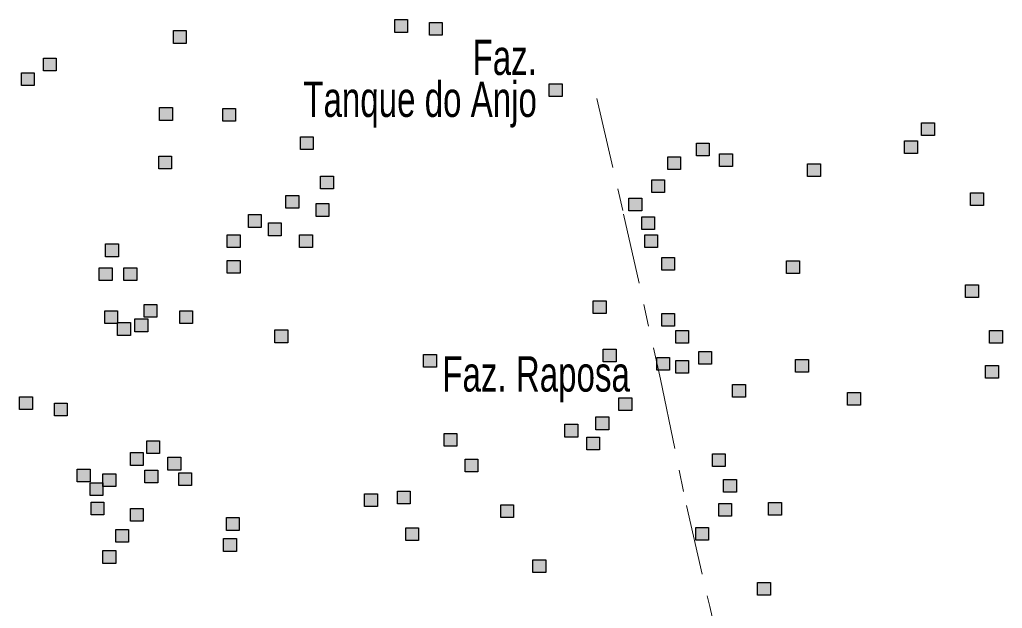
# Model space of a CAD drawing. Extents: x 445.4 to 500, y 8728.7 to 8784.
# Drawn here: x 449.993 to 454.442, y 8739.936 to 8742.601 of the extents above; entities that cross this region are included whole.
import ezdxf
from ezdxf.enums import TextEntityAlignment as Align

# ---------------------------------------------------------------- set-up
doc = ezdxf.new("R2010")
doc.units = 0
doc.header["$LTSCALE"] = 0.064
doc.linetypes.add('DOT_DASHED', pattern=[7.7, 5, -1.2, 0.3, -1.2])
doc.layers.add('2', color=7, linetype='Continuous', lineweight=25)
doc.layers.add('22', color=7, linetype='DOT_DASHED', lineweight=13)
doc.layers.add('61', color=7, linetype='Continuous')

msp = doc.modelspace()

# ---------------------------------------------------------------- hatches: boundary and pattern name
at = {"layer": '2'}
for points in [[(451.6913, 8742.6013), (451.7493, 8742.6013), (451.7493, 8742.5433), (451.6913, 8742.5433)], [(451.8487, 8742.5888), (451.9067, 8742.5888), (451.9067, 8742.5308), (451.8487, 8742.5308)], [(450.6891, 8742.5515), (450.7471, 8742.5515), (450.7471, 8742.4935), (450.6891, 8742.4935)], [(450.1011, 8742.4272), (450.1591, 8742.4272), (450.1591, 8742.3692), (450.1011, 8742.3692)], [(450.0017, 8742.3609), (450.0597, 8742.3609), (450.0597, 8742.3029), (450.0017, 8742.3029)], [(452.3912, 8742.3112), (452.4492, 8742.3112), (452.4492, 8742.2532), (452.3912, 8742.2532)], [(450.627, 8742.2034), (450.685, 8742.2034), (450.685, 8742.1454), (450.627, 8742.1454)], [(450.9128, 8742.1993), (450.9708, 8742.1993), (450.9708, 8742.1413), (450.9128, 8742.1413)], [(454.0763, 8742.1348), (454.1343, 8742.1348), (454.1343, 8742.0768), (454.0763, 8742.0768)], [(451.2648, 8742.0708), (451.3228, 8742.0708), (451.3228, 8742.0128), (451.2648, 8742.0128)], [(453.057, 8742.0421), (453.115, 8742.0421), (453.115, 8741.9841), (453.057, 8741.9841)], [(453.9994, 8742.0533), (454.0574, 8742.0533), (454.0574, 8741.9953), (453.9994, 8741.9953)], [(453.1623, 8741.9945), (453.2203, 8741.9945), (453.2203, 8741.9365), (453.1623, 8741.9365)], [(450.6229, 8741.9838), (450.6809, 8741.9838), (450.6809, 8741.9258), (450.6229, 8741.9258)], [(452.927, 8741.9809), (452.985, 8741.9809), (452.985, 8741.9229), (452.927, 8741.9229)], [(453.5605, 8741.9492), (453.6185, 8741.9492), (453.6185, 8741.8912), (453.5605, 8741.8912)], [(451.3559, 8741.8927), (451.4139, 8741.8927), (451.4139, 8741.8347), (451.3559, 8741.8347)], [(452.8546, 8741.8768), (452.9126, 8741.8768), (452.9126, 8741.8188), (452.8546, 8741.8188)], [(454.298, 8741.8179), (454.356, 8741.8179), (454.356, 8741.7599), (454.298, 8741.7599)], [(451.1985, 8741.8056), (451.2565, 8741.8056), (451.2565, 8741.7476), (451.1985, 8741.7476)], [(451.3352, 8741.7683), (451.3932, 8741.7683), (451.3932, 8741.7103), (451.3352, 8741.7103)], [(452.7515, 8741.7932), (452.8095, 8741.7932), (452.8095, 8741.7352), (452.7515, 8741.7352)], [(451.0287, 8741.7186), (451.0867, 8741.7186), (451.0867, 8741.6606), (451.0287, 8741.6606)], [(451.1198, 8741.6813), (451.1778, 8741.6813), (451.1778, 8741.6233), (451.1198, 8741.6233)], [(452.8094, 8741.7092), (452.8674, 8741.7092), (452.8674, 8741.6512), (452.8094, 8741.6512)], [(450.9335, 8741.6275), (450.9915, 8741.6275), (450.9915, 8741.5695), (450.9335, 8741.5695)], [(451.2606, 8741.6275), (451.3186, 8741.6275), (451.3186, 8741.5695), (451.2606, 8741.5695)], [(452.8229, 8741.6277), (452.8809, 8741.6277), (452.8809, 8741.5697), (452.8229, 8741.5697)], [(450.3827, 8741.586), (450.4407, 8741.586), (450.4407, 8741.528), (450.3827, 8741.528)], [(450.9335, 8741.5114), (450.9915, 8741.5114), (450.9915, 8741.4534), (450.9335, 8741.4534)], [(452.8999, 8741.5246), (452.9579, 8741.5246), (452.9579, 8741.4666), (452.8999, 8741.4666)], [(453.4654, 8741.51), (453.5234, 8741.51), (453.5234, 8741.452), (453.4654, 8741.452)], [(450.3537, 8741.4783), (450.4117, 8741.4783), (450.4117, 8741.4203), (450.3537, 8741.4203)], [(450.4655, 8741.4783), (450.5235, 8741.4783), (450.5235, 8741.4203), (450.4655, 8741.4203)], [(454.2754, 8741.4014), (454.3334, 8741.4014), (454.3334, 8741.3434), (454.2754, 8741.3434)], [(452.59, 8741.3291), (452.648, 8741.3291), (452.648, 8741.2711), (452.59, 8741.2711)], [(450.3785, 8741.2835), (450.4365, 8741.2835), (450.4365, 8741.2255), (450.3785, 8741.2255)], [(450.5566, 8741.3125), (450.6146, 8741.3125), (450.6146, 8741.2545), (450.5566, 8741.2545)], [(450.7181, 8741.2835), (450.7761, 8741.2835), (450.7761, 8741.2255), (450.7181, 8741.2255)], [(450.5152, 8741.2462), (450.5732, 8741.2462), (450.5732, 8741.1882), (450.5152, 8741.1882)], [(452.8999, 8741.2711), (452.9579, 8741.2711), (452.9579, 8741.2131), (452.8999, 8741.2131)], [(450.4365, 8741.2296), (450.4945, 8741.2296), (450.4945, 8741.1716), (450.4365, 8741.1716)], [(451.1488, 8741.1965), (451.2068, 8741.1965), (451.2068, 8741.1385), (451.1488, 8741.1385)], [(452.9632, 8741.1941), (453.0212, 8741.1941), (453.0212, 8741.1361), (452.9632, 8741.1361)], [(454.384, 8741.1941), (454.442, 8741.1941), (454.442, 8741.1361), (454.384, 8741.1361)], [(452.6356, 8741.1095), (452.6936, 8741.1095), (452.6936, 8741.0515), (452.6356, 8741.0515)], [(453.0673, 8741.099), (453.1253, 8741.099), (453.1253, 8741.041), (453.0673, 8741.041)], [(451.8221, 8741.0856), (451.8801, 8741.0856), (451.8801, 8741.0276), (451.8221, 8741.0276)], [(452.8772, 8741.0719), (452.9352, 8741.0719), (452.9352, 8741.0139), (452.8772, 8741.0139)], [(452.9632, 8741.0583), (453.0212, 8741.0583), (453.0212, 8741.0003), (452.9632, 8741.0003)], [(453.5062, 8741.0628), (453.5642, 8741.0628), (453.5642, 8741.0048), (453.5062, 8741.0048)], [(454.3659, 8741.0356), (454.4239, 8741.0356), (454.4239, 8740.9776), (454.3659, 8740.9776)], [(453.2211, 8740.9496), (453.2791, 8740.9496), (453.2791, 8740.8916), (453.2211, 8740.8916)], [(449.9934, 8740.894), (450.0514, 8740.894), (450.0514, 8740.836), (449.9934, 8740.836)], [(452.706, 8740.8899), (452.764, 8740.8899), (452.764, 8740.8319), (452.706, 8740.8319)], [(453.7414, 8740.9134), (453.7994, 8740.9134), (453.7994, 8740.8554), (453.7414, 8740.8554)], [(450.1508, 8740.865), (450.2088, 8740.865), (450.2088, 8740.807), (450.1508, 8740.807)], [(452.6024, 8740.8028), (452.6604, 8740.8028), (452.6604, 8740.7448), (452.6024, 8740.7448)], [(452.4616, 8740.7697), (452.5196, 8740.7697), (452.5196, 8740.7117), (452.4616, 8740.7117)], [(451.915, 8740.7282), (451.973, 8740.7282), (451.973, 8740.6702), (451.915, 8740.6702)], [(452.561, 8740.7117), (452.619, 8740.7117), (452.619, 8740.6537), (452.561, 8740.6537)], [(450.569, 8740.6951), (450.627, 8740.6951), (450.627, 8740.6371), (450.569, 8740.6371)], [(450.4945, 8740.6412), (450.5525, 8740.6412), (450.5525, 8740.5832), (450.4945, 8740.5832)], [(450.6643, 8740.6205), (450.7223, 8740.6205), (450.7223, 8740.5625), (450.6643, 8740.5625)], [(452.0102, 8740.6122), (452.0682, 8740.6122), (452.0682, 8740.5542), (452.0102, 8740.5542)], [(453.1292, 8740.6357), (453.1872, 8740.6357), (453.1872, 8740.5777), (453.1292, 8740.5777)], [(450.2543, 8740.5666), (450.3123, 8740.5666), (450.3123, 8740.5086), (450.2543, 8740.5086)], [(450.3703, 8740.5459), (450.4283, 8740.5459), (450.4283, 8740.4879), (450.3703, 8740.4879)], [(450.5608, 8740.5625), (450.6188, 8740.5625), (450.6188, 8740.5045), (450.5608, 8740.5045)], [(450.714, 8740.5501), (450.772, 8740.5501), (450.772, 8740.4921), (450.714, 8740.4921)], [(450.3123, 8740.5045), (450.3703, 8740.5045), (450.3703, 8740.4465), (450.3123, 8740.4465)], [(453.1804, 8740.5195), (453.2384, 8740.5195), (453.2384, 8740.4615), (453.1804, 8740.4615)], [(451.5547, 8740.4548), (451.6127, 8740.4548), (451.6127, 8740.3968), (451.5547, 8740.3968)], [(451.7038, 8740.4672), (451.7618, 8740.4672), (451.7618, 8740.4092), (451.7038, 8740.4092)], [(450.3164, 8740.4175), (450.3744, 8740.4175), (450.3744, 8740.3595), (450.3164, 8740.3595)], [(450.4945, 8740.3885), (450.5525, 8740.3885), (450.5525, 8740.3305), (450.4945, 8740.3305)], [(452.1717, 8740.405), (452.2297, 8740.405), (452.2297, 8740.347), (452.1717, 8740.347)], [(453.1578, 8740.4109), (453.2158, 8740.4109), (453.2158, 8740.3529), (453.1578, 8740.3529)], [(453.384, 8740.4154), (453.442, 8740.4154), (453.442, 8740.3574), (453.384, 8740.3574)], [(450.9293, 8740.347), (450.9873, 8740.347), (450.9873, 8740.289), (450.9293, 8740.289)], [(451.741, 8740.3014), (451.799, 8740.3014), (451.799, 8740.2434), (451.741, 8740.2434)], [(453.0537, 8740.3022), (453.1117, 8740.3022), (453.1117, 8740.2442), (453.0537, 8740.2442)], [(450.4282, 8740.2931), (450.4862, 8740.2931), (450.4862, 8740.2351), (450.4282, 8740.2351)], [(450.9169, 8740.2517), (450.9749, 8740.2517), (450.9749, 8740.1937), (450.9169, 8740.1937)], [(450.3703, 8740.1978), (450.4283, 8740.1978), (450.4283, 8740.1398), (450.3703, 8740.1398)], [(452.3167, 8740.1564), (452.3747, 8740.1564), (452.3747, 8740.0984), (452.3167, 8740.0984)], [(453.3342, 8740.0532), (453.3922, 8740.0532), (453.3922, 8739.9952), (453.3342, 8739.9952)]]:
    msp.add_hatch(color=256, dxfattribs=at).paths.add_polyline_path(points)

# ---------------------------------------------------------------- linework, layer by layer
for points in [[(451.6913, 8742.6013), (451.7493, 8742.6013), (451.7493, 8742.5433), (451.6913, 8742.5433)], [(451.8487, 8742.5888), (451.9067, 8742.5888), (451.9067, 8742.5308), (451.8487, 8742.5308)], [(450.6891, 8742.5515), (450.7471, 8742.5515), (450.7471, 8742.4935), (450.6891, 8742.4935)], [(450.1011, 8742.4272), (450.1591, 8742.4272), (450.1591, 8742.3692), (450.1011, 8742.3692)], [(450.0017, 8742.3609), (450.0597, 8742.3609), (450.0597, 8742.3029), (450.0017, 8742.3029)], [(452.3912, 8742.3112), (452.4492, 8742.3112), (452.4492, 8742.2532), (452.3912, 8742.2532)], [(450.627, 8742.2034), (450.685, 8742.2034), (450.685, 8742.1454), (450.627, 8742.1454)], [(450.9128, 8742.1993), (450.9708, 8742.1993), (450.9708, 8742.1413), (450.9128, 8742.1413)], [(454.0763, 8742.1348), (454.1343, 8742.1348), (454.1343, 8742.0768), (454.0763, 8742.0768)], [(451.2648, 8742.0708), (451.3228, 8742.0708), (451.3228, 8742.0128), (451.2648, 8742.0128)], [(453.057, 8742.0421), (453.115, 8742.0421), (453.115, 8741.9841), (453.057, 8741.9841)], [(453.9994, 8742.0533), (454.0574, 8742.0533), (454.0574, 8741.9953), (453.9994, 8741.9953)], [(453.1623, 8741.9945), (453.2203, 8741.9945), (453.2203, 8741.9365), (453.1623, 8741.9365)], [(450.6229, 8741.9838), (450.6809, 8741.9838), (450.6809, 8741.9258), (450.6229, 8741.9258)], [(452.927, 8741.9809), (452.985, 8741.9809), (452.985, 8741.9229), (452.927, 8741.9229)], [(453.5605, 8741.9492), (453.6185, 8741.9492), (453.6185, 8741.8912), (453.5605, 8741.8912)], [(451.3559, 8741.8927), (451.4139, 8741.8927), (451.4139, 8741.8347), (451.3559, 8741.8347)], [(452.8546, 8741.8768), (452.9126, 8741.8768), (452.9126, 8741.8188), (452.8546, 8741.8188)], [(454.298, 8741.8179), (454.356, 8741.8179), (454.356, 8741.7599), (454.298, 8741.7599)], [(451.1985, 8741.8056), (451.2565, 8741.8056), (451.2565, 8741.7476), (451.1985, 8741.7476)], [(451.3352, 8741.7683), (451.3932, 8741.7683), (451.3932, 8741.7103), (451.3352, 8741.7103)], [(452.7515, 8741.7932), (452.8095, 8741.7932), (452.8095, 8741.7352), (452.7515, 8741.7352)], [(451.0287, 8741.7186), (451.0867, 8741.7186), (451.0867, 8741.6606), (451.0287, 8741.6606)], [(451.1198, 8741.6813), (451.1778, 8741.6813), (451.1778, 8741.6233), (451.1198, 8741.6233)], [(452.8094, 8741.7092), (452.8674, 8741.7092), (452.8674, 8741.6512), (452.8094, 8741.6512)], [(450.9335, 8741.6275), (450.9915, 8741.6275), (450.9915, 8741.5695), (450.9335, 8741.5695)], [(451.2606, 8741.6275), (451.3186, 8741.6275), (451.3186, 8741.5695), (451.2606, 8741.5695)], [(452.8229, 8741.6277), (452.8809, 8741.6277), (452.8809, 8741.5697), (452.8229, 8741.5697)], [(450.3827, 8741.586), (450.4407, 8741.586), (450.4407, 8741.528), (450.3827, 8741.528)], [(450.9335, 8741.5114), (450.9915, 8741.5114), (450.9915, 8741.4534), (450.9335, 8741.4534)], [(452.8999, 8741.5246), (452.9579, 8741.5246), (452.9579, 8741.4666), (452.8999, 8741.4666)], [(453.4654, 8741.51), (453.5234, 8741.51), (453.5234, 8741.452), (453.4654, 8741.452)], [(450.3537, 8741.4783), (450.4117, 8741.4783), (450.4117, 8741.4203), (450.3537, 8741.4203)], [(450.4655, 8741.4783), (450.5235, 8741.4783), (450.5235, 8741.4203), (450.4655, 8741.4203)], [(454.2754, 8741.4014), (454.3334, 8741.4014), (454.3334, 8741.3434), (454.2754, 8741.3434)], [(452.59, 8741.3291), (452.648, 8741.3291), (452.648, 8741.2711), (452.59, 8741.2711)], [(450.3785, 8741.2835), (450.4365, 8741.2835), (450.4365, 8741.2255), (450.3785, 8741.2255)], [(450.5566, 8741.3125), (450.6146, 8741.3125), (450.6146, 8741.2545), (450.5566, 8741.2545)], [(450.7181, 8741.2835), (450.7761, 8741.2835), (450.7761, 8741.2255), (450.7181, 8741.2255)], [(450.5152, 8741.2462), (450.5732, 8741.2462), (450.5732, 8741.1882), (450.5152, 8741.1882)], [(452.8999, 8741.2711), (452.9579, 8741.2711), (452.9579, 8741.2131), (452.8999, 8741.2131)], [(450.4365, 8741.2296), (450.4945, 8741.2296), (450.4945, 8741.1716), (450.4365, 8741.1716)], [(451.1488, 8741.1965), (451.2068, 8741.1965), (451.2068, 8741.1385), (451.1488, 8741.1385)], [(452.9632, 8741.1941), (453.0212, 8741.1941), (453.0212, 8741.1361), (452.9632, 8741.1361)], [(454.384, 8741.1941), (454.442, 8741.1941), (454.442, 8741.1361), (454.384, 8741.1361)], [(452.6356, 8741.1095), (452.6936, 8741.1095), (452.6936, 8741.0515), (452.6356, 8741.0515)], [(453.0673, 8741.099), (453.1253, 8741.099), (453.1253, 8741.041), (453.0673, 8741.041)], [(451.8221, 8741.0856), (451.8801, 8741.0856), (451.8801, 8741.0276), (451.8221, 8741.0276)], [(452.8772, 8741.0719), (452.9352, 8741.0719), (452.9352, 8741.0139), (452.8772, 8741.0139)], [(452.9632, 8741.0583), (453.0212, 8741.0583), (453.0212, 8741.0003), (452.9632, 8741.0003)], [(453.5062, 8741.0628), (453.5642, 8741.0628), (453.5642, 8741.0048), (453.5062, 8741.0048)], [(454.3659, 8741.0356), (454.4239, 8741.0356), (454.4239, 8740.9776), (454.3659, 8740.9776)], [(453.2211, 8740.9496), (453.2791, 8740.9496), (453.2791, 8740.8916), (453.2211, 8740.8916)], [(449.9934, 8740.894), (450.0514, 8740.894), (450.0514, 8740.836), (449.9934, 8740.836)], [(452.706, 8740.8899), (452.764, 8740.8899), (452.764, 8740.8319), (452.706, 8740.8319)], [(453.7414, 8740.9134), (453.7994, 8740.9134), (453.7994, 8740.8554), (453.7414, 8740.8554)], [(450.1508, 8740.865), (450.2088, 8740.865), (450.2088, 8740.807), (450.1508, 8740.807)], [(452.6024, 8740.8028), (452.6604, 8740.8028), (452.6604, 8740.7448), (452.6024, 8740.7448)], [(452.4616, 8740.7697), (452.5196, 8740.7697), (452.5196, 8740.7117), (452.4616, 8740.7117)], [(451.915, 8740.7282), (451.973, 8740.7282), (451.973, 8740.6702), (451.915, 8740.6702)], [(452.561, 8740.7117), (452.619, 8740.7117), (452.619, 8740.6537), (452.561, 8740.6537)], [(450.569, 8740.6951), (450.627, 8740.6951), (450.627, 8740.6371), (450.569, 8740.6371)], [(450.4945, 8740.6412), (450.5525, 8740.6412), (450.5525, 8740.5832), (450.4945, 8740.5832)], [(450.6643, 8740.6205), (450.7223, 8740.6205), (450.7223, 8740.5625), (450.6643, 8740.5625)], [(452.0102, 8740.6122), (452.0682, 8740.6122), (452.0682, 8740.5542), (452.0102, 8740.5542)], [(453.1292, 8740.6357), (453.1872, 8740.6357), (453.1872, 8740.5777), (453.1292, 8740.5777)], [(450.2543, 8740.5666), (450.3123, 8740.5666), (450.3123, 8740.5086), (450.2543, 8740.5086)], [(450.3703, 8740.5459), (450.4283, 8740.5459), (450.4283, 8740.4879), (450.3703, 8740.4879)], [(450.5608, 8740.5625), (450.6188, 8740.5625), (450.6188, 8740.5045), (450.5608, 8740.5045)], [(450.714, 8740.5501), (450.772, 8740.5501), (450.772, 8740.4921), (450.714, 8740.4921)], [(450.3123, 8740.5045), (450.3703, 8740.5045), (450.3703, 8740.4465), (450.3123, 8740.4465)], [(453.1804, 8740.5195), (453.2384, 8740.5195), (453.2384, 8740.4615), (453.1804, 8740.4615)], [(451.5547, 8740.4548), (451.6127, 8740.4548), (451.6127, 8740.3968), (451.5547, 8740.3968)], [(451.7038, 8740.4672), (451.7618, 8740.4672), (451.7618, 8740.4092), (451.7038, 8740.4092)], [(450.3164, 8740.4175), (450.3744, 8740.4175), (450.3744, 8740.3595), (450.3164, 8740.3595)], [(450.4945, 8740.3885), (450.5525, 8740.3885), (450.5525, 8740.3305), (450.4945, 8740.3305)], [(452.1717, 8740.405), (452.2297, 8740.405), (452.2297, 8740.347), (452.1717, 8740.347)], [(453.1578, 8740.4109), (453.2158, 8740.4109), (453.2158, 8740.3529), (453.1578, 8740.3529)], [(453.384, 8740.4154), (453.442, 8740.4154), (453.442, 8740.3574), (453.384, 8740.3574)], [(450.9293, 8740.347), (450.9873, 8740.347), (450.9873, 8740.289), (450.9293, 8740.289)], [(451.741, 8740.3014), (451.799, 8740.3014), (451.799, 8740.2434), (451.741, 8740.2434)], [(453.0537, 8740.3022), (453.1117, 8740.3022), (453.1117, 8740.2442), (453.0537, 8740.2442)], [(450.4282, 8740.2931), (450.4862, 8740.2931), (450.4862, 8740.2351), (450.4282, 8740.2351)], [(450.9169, 8740.2517), (450.9749, 8740.2517), (450.9749, 8740.1937), (450.9169, 8740.1937)], [(450.3703, 8740.1978), (450.4283, 8740.1978), (450.4283, 8740.1398), (450.3703, 8740.1398)], [(452.3167, 8740.1564), (452.3747, 8740.1564), (452.3747, 8740.0984), (452.3167, 8740.0984)], [(453.3342, 8740.0532), (453.3922, 8740.0532), (453.3922, 8739.9952), (453.3342, 8739.9952)]]:
    msp.add_lwpolyline(points, close=True, dxfattribs=at)
at = {"layer": '22'}
msp.add_lwpolyline([(452.6063, 8742.2439), (452.7275, 8741.7211), (452.8945, 8740.9738), (453.012, 8740.4021), (453.1171, 8739.9451), (453.3031, 8739.1319), (453.4144, 8738.6255), (453.4285, 8738.5216), (453.3644, 8738.4116), (453.402, 8738.2858), (453.4359, 8738.1411), (453.5, 8737.8676)], dxfattribs=at)

# ---------------------------------------------------------------- texts
at = {"layer": '61', "width": 0.7}
for s, p in [('                 Faz.', (452.3349, 8742.351)), ('Tanque do Anjo', (452.3349, 8742.161))]:
    msp.add_text(s, height=0.16, dxfattribs=at).set_placement(p, align=Align.RIGHT)
msp.add_text('Faz. Raposa', height=0.16, dxfattribs=at).set_placement((451.9067, 8740.9175))

doc.saveas('drawing.dxf')
